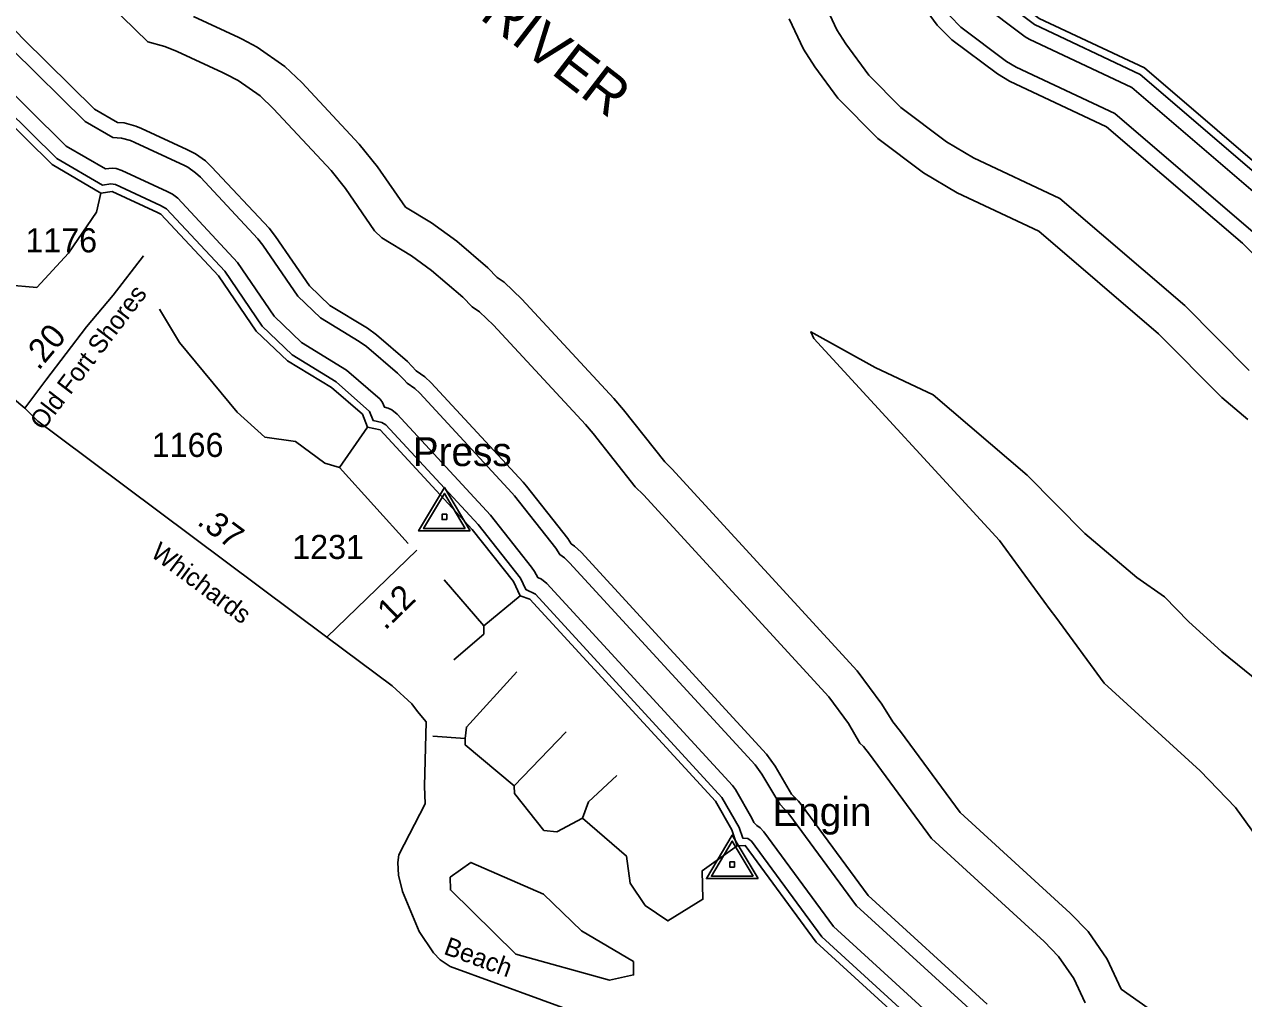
# Model space of a CAD drawing. Extents: x 2532689 to 2764727, y 536648 to 732970.
# Drawn here: x 2583097 to 2589422, y 645877 to 650929 of the extents above; entities that cross this region are included whole.
import ezdxf

# ---------------------------------------------------------------- set-up
doc = ezdxf.new("R2010")
doc.units = 0
for name, color, linetype in [('Exist Hydrographic Buffer Line', 7, 'Continuous'), ('Exist Hydrographic Creek Single Shore', 7, 'Continuous'), ('Exist Hydrographic Pond Under 1500 Sq Ft', 7, 'Continuous'), ('Exist Hydrographic River Shore', 7, 'Continuous'), ('Exist Hydrographic River Shore Label', 7, 'Continuous'), ('Exist Road Secondary Mileage Hundredths English Label', 7, 'Continuous'), ('Exist Road Secondary Type 51 Attributed', 7, 'Continuous'), ('Exist Road Secondary Type 51 Label', 7, 'Continuous'), ('Exist Road Secondary Type 51 Number Label', 7, 'Continuous'), ('Exist Survey Geodetic Marker CELL', 7, 'Continuous'), ('Exist Survey Geodetic Marker Label', 7, 'Continuous')]:
    doc.layers.add(name, color=color, linetype=linetype)

msp = doc.modelspace()

# ---------------------------------------------------------------- linework, layer by layer
at = {"layer": 'Exist Hydrographic Buffer Line'}
for points in [[(2592501.6, 646416.5), (2592521.7, 647112), (2592403.6, 647691.4), (2592295.1, 647898), (2592173.3, 648046.1), (2591079.3, 648796), (2591061.1, 648820.7), (2590968.2, 648853), (2590540.9, 649200.2), (2590288.5, 649459.7), (2589990.1, 649670.1), (2589634.3, 650028.7), (2588885.5, 650670), (2588336.6, 650928.8), (2588091.1, 651114.7), (2587965.6, 651291.1)], [(2588600.3, 645855.7), (2588541.2, 645982), (2588461.2, 646096.3), (2588387.8, 646172.9), (2587802.2, 646707.5), (2587481.1, 647144.3), (2587449.3, 647184.7), (2587431.5, 647202.5), (2587372.8, 647303.4), (2587270.7, 647441.7), (2586308.8, 648489.5), (2586265.1, 648531.1), (2586047.8, 648807), (2586008, 648853.7), (2585530.8, 649369.6), (2585457.6, 649439.3), (2585420.9, 649464.9), (2585370.9, 649515.5), (2585209.9, 649653.4), (2585104.7, 649729.7), (2584951.8, 649822.7), (2584913.6, 649859.2), (2584763.3, 650078.5), (2584688.5, 650172), (2584390.3, 650491.5), (2584319.6, 650558.6), (2584205.4, 650638.7), (2584143, 650671), (2584124.8, 650679.5), (2583890.2, 650788.8), (2583825.8, 650815.5), (2583736.8, 650839.4), (2583405.3, 651163.2)], [(2583555.2, 650343.4), (2583412.6, 650426.4), (2583034.1, 650798.8), (2582768.2, 651079.2)], [(2585207.7, 649070.8), (2585174.9, 649102.2), (2585130.4, 649133.3), (2585084.6, 649181.4), (2584923.7, 649319.3), (2584876.5, 649353.7), (2584682.1, 649471.7), (2584576.3, 649573), (2584400.4, 649829.8), (2584366.8, 649871.9), (2584068.6, 650191.4), (2584036.8, 650221.6), (2583985.4, 650257.6), (2583957.5, 650272.1), (2583939.2, 650280.6), (2583704.4, 650390), (2583675.7, 650402), (2583614.8, 650418.2), (2583580.4, 650421.3), (2583461.7, 650490.5), (2583091.3, 650854.8), (2582841.8, 651117.8)], [(2587714, 651088.3), (2587833, 650925.7), (2587907.8, 650850.2), (2588144.6, 650672.7), (2588207.4, 650635), (2588710.2, 650398.8), (2589416.2, 649794.1), (2589763.1, 649444.6), (2589811.5, 649403.7), (2590080.1, 649215), (2590311.6, 648977), (2590342.8, 648948.5), (2590766.8, 648604.5), (2590813.6, 648572.3), (2590870.4, 648545.7), (2590891.7, 648538.7), (2590908.5, 648522.6), (2591955.1, 647807.7), (2592027.1, 647720.2), (2592099.1, 647583), (2592200.6, 647084.3), (2592181.9, 646425.6)], [(2587252.7, 651027.3), (2587311.7, 650900.9), (2587358.9, 650828.3), (2587478, 650665.8), (2587643.7, 650498.1), (2587880.7, 650320.5), (2588020.4, 650236.7), (2588469.2, 650025.8), (2589116.6, 649471.6), (2589450.6, 649134.8)], [(2588051.5, 651042.3), (2588288.4, 650864.7), (2588309.5, 650852.2), (2588841.8, 650602.2), (2589579.8, 649970)], [(2587602.5, 647313.2), (2587545.5, 647404.1), (2587417.9, 647576.9), (2586456, 648624.7), (2586418.9, 648660.3), (2586204.6, 648931.1), (2586154.6, 648989.4), (2585677.7, 649505.3), (2585586.2, 649592.5), (2585550.5, 649617.7), (2585500.9, 649667.4), (2585339.9, 649805.3), (2585208.7, 649900.6), (2585074.4, 649982.2), (2584928.4, 650191.6), (2584834.7, 650308.4), (2584536.7, 650627.9), (2584448.2, 650711.9), (2584305.4, 650811.8), (2584227.7, 650852.3), (2584209.5, 650860.8), (2583974.7, 650970.1)], [(2587064.6, 650958.9), (2587138.4, 650800.9), (2587197.5, 650710.2), (2587316.4, 650547.7), (2587523.9, 650338.1), (2587761, 650160.5), (2587935.3, 650055.7), (2588359.7, 649856.3), (2588980.2, 649324.9), (2589308.5, 648993.9), (2589443.4, 648880)], [(2587897.5, 650973), (2587955.4, 650914.3), (2588192.4, 650736.7), (2588241.4, 650707.4), (2588754.3, 650466.5), (2589470.7, 649852.8)], [(2587940.6, 645659.2), (2587294.3, 646250.6), (2586933.2, 646741.5), (2586913.7, 646762.4), (2586896.5, 646774.4), (2586881.7, 646789.7), (2586871.3, 646813.5), (2586785.3, 646961.1), (2586770, 646981.8), (2585808.1, 648029.6), (2585779.6, 648052.3), (2585760.5, 648061.1), (2585743.1, 648091.4), (2585728.5, 648114.6), (2585514.4, 648385), (2585031.5, 648907.9), (2585003.4, 648930.4), (2584984.4, 648939.2), (2584964.9, 648944.5), (2584954.4, 648968), (2584942.3, 648985.1), (2584767.4, 649137.1), (2584534.9, 649280.2), (2584392.4, 649416.9), (2584202.5, 649694.1), (2583893.1, 650027.7), (2583865.4, 650049.8), (2583837.9, 650063.1), (2583603.1, 650172.5), (2583573.2, 650181.9), (2583552.3, 650183.7), (2583518, 650179.8), (2583314.8, 650298.3), (2582920.1, 650686.6)], [(2582862.9, 650630.6), (2583265.8, 650234.2), (2583502.5, 650096.5), (2583546.3, 650103.3), (2583569.3, 650099.9), (2583804.1, 649990.6), (2583834.6, 649973.1), (2584136.5, 649648.9), (2584331.1, 649364.8), (2584485.9, 649216.4), (2584715.3, 649076.3), (2584887.6, 648922.3), (2584905.8, 648875), (2584951.4, 648865.6), (2584972.7, 648853.6), (2585451.7, 648335.4), (2585670.7, 648057.2), (2585698.4, 647998.2), (2585749, 647975.5), (2586716, 646920.8), (2586805.4, 646765.2), (2586823.3, 646709.9), (2586850.3, 646708), (2586868.8, 646694.1), (2587234.6, 646196.8), (2587879.3, 645607.7)], [(2588037.4, 645788.9), (2587413.8, 646358.1), (2587062, 646836.3), (2587016.4, 646884.9), (2586923.5, 647041.6), (2586887.7, 647090), (2585925.8, 648137.7), (2585899.5, 648162.9), (2585875.1, 648179.9), (2585854, 648213.9), (2585639.9, 648484.3), (2585626, 648500.6), (2585149, 649016.5), (2585123.4, 649041), (2585083.4, 649068.9), (2585065, 649088), (2585032.8, 649120.6), (2584871.6, 649258.6), (2584834.7, 649285.3), (2584632.9, 649407.8), (2584515.2, 649520.9), (2584334.4, 649784.6), (2584308.1, 649817.3), (2584010.2, 650136.9), (2583985.4, 650160.3), (2583945.4, 650188.3), (2583923.6, 650199.7), (2583905.4, 650208.2), (2583670.6, 650317.5), (2583648, 650326.8), (2583600.9, 650339.4), (2583555.2, 650343.4)], [(2589594.6, 646571.6), (2589380.5, 646867.6), (2589197, 647059.2), (2588698.7, 647513.9), (2588447.7, 647855.2), (2588417.8, 647893.4), (2588154.7, 648253.2), (2587192.8, 649301), (2587176.4, 649334.6), (2587510.2, 649150.5), (2587812, 649008.7), (2588298.8, 648591.8), (2588598.8, 648289.6), (2588868.5, 648061.8), (2589011.2, 647961.5), (2589135.9, 647833.6), (2589309.5, 647674.9), (2589733.6, 647330.9)], [(2587076.7, 646937.3), (2586992.4, 647081.9), (2586946.7, 647144.1), (2585984.6, 648191.9), (2585951, 648224.1), (2585933.8, 648236.1), (2585916.7, 648263.5), (2585702.7, 648534), (2585684.6, 648554.9), (2585207.7, 649070.8)], [(2589423.3, 645004.1), (2589368.6, 645121.3), (2589357.3, 645176.9), (2589317.3, 645318.3), (2589243.5, 645476.4), (2589143.6, 645619.2), (2589045.6, 645720.5), (2588926.5, 645827.4), (2588786.9, 645927), (2588714.5, 646082.1), (2588614.6, 646224.9), (2588522.8, 646320.6), (2587951.7, 646841.9), (2587642.3, 647262.8), (2587602.5, 647313.2)], [(2588091.3, 645847.9), (2587473.5, 646411.8), (2587126.6, 646883.7), (2587112.2, 646901.8), (2587076.7, 646937.3)]]:
    msp.add_lwpolyline(points, dxfattribs=at)
at = {"layer": 'Exist Hydrographic Creek Single Shore'}
for p, q in [((2584731.3, 648630.7), (2584876.5, 648840.2)), ((2585088.5, 648238.1), (2584731.3, 648630.7)), ((2585480.4, 647810.7), (2585275.5, 648048.6)), ((2585480.4, 647810.7), (2585669.5, 647966)), ((2585383.4, 647225.6), (2585216.5, 647238.5)), ((2585638.5, 646979.9), (2585907.5, 647260))]:
    msp.add_line(p, q, dxfattribs=at)
for points in [[(2583494.5, 650054.8), (2583471.3, 649955.3), (2583325.3, 649742.6), (2583162.5, 649565.3), (2583004.4, 649578.5), (2582414.5, 649876.4), (2581732.5, 650255.9), (2580622.3, 650782.3), (2580667.4, 651017.2)], [(2584731.3, 648630.7), (2584655.5, 648653.9), (2584503.5, 648765.9), (2584344.4, 648789), (2584200.5, 648917.8), (2583901.5, 649280), (2583798.4, 649453.1)], [(2585325.4, 647633.7), (2585481.4, 647768), (2585480.4, 647810.7)], [(2585383.4, 647225.6), (2585390.4, 647285), (2585651.4, 647571.3)], [(2585638.5, 646979.9), (2585384.4, 647192.8), (2585383.4, 647225.6)], [(2585991.6, 646813.6), (2586023.6, 646896.9), (2586170.4, 647034.3)], [(2585991.6, 646813.6), (2585859.5, 646742.5), (2585792.5, 646749.8), (2585639.5, 646940.5), (2585638.5, 646979.9)], [(2586794.6, 646668.8), (2586613.5, 646540), (2586616.6, 646392.3), (2586435.5, 646280), (2586317.4, 646360.6), (2586239.5, 646475.6), (2586220.4, 646616), (2585991.6, 646813.6)]]:
    msp.add_lwpolyline(points, dxfattribs=at)
at = {"layer": 'Exist Hydrographic Pond Under 1500 Sq Ft'}
msp.add_lwpolyline([(2586132.5, 645972.2), (2586257.5, 646000.3), (2586256.5, 646069.2), (2585986.5, 646229), (2585790.4, 646418), (2585412.5, 646583.3), (2585305.5, 646506.8), (2585307.5, 646441.1), (2585646.5, 646106.9), (2586132.5, 645972.2)], dxfattribs=at)
at = {"layer": 'Exist Hydrographic River Shore'}
for points in [[(2583494.5, 650054.8), (2583241.4, 650202.2), (2582834.4, 650602.6), (2582510.4, 650944.1), (2582418.4, 651383.5), (2582205.3, 651621.2), (2582063.4, 651667.9), (2581690.4, 651577.3), (2581465.3, 651574.8), (2581197.3, 651636.1), (2580881.3, 651587.3)], [(2591085.5, 648854.9), (2590993.6, 648884), (2590569.6, 649228.1), (2590314.5, 649490.2), (2590018.6, 649698.2), (2589661.6, 650058.1), (2588907.4, 650703.9), (2588360.6, 650960.8), (2588123.5, 651138.4), (2588004.4, 651300.9), (2587976.5, 651411.5)], [(2583787.1, 649954.3), (2583552.3, 650063.7), (2583494.5, 650054.8)], [(2584876.5, 648840.2), (2584850.5, 648908), (2584689.5, 649045.9), (2584461.5, 649184.4), (2584300.3, 649338.8), (2584103.5, 649626.3), (2583805.3, 649945.8), (2583787.1, 649954.3)], [(2585669.5, 647966), (2585634.4, 648040.1), (2585420.5, 648310.6), (2584943.4, 648826.5), (2584876.5, 648840.2)], [(2586794.6, 646668.8), (2586767.5, 646753), (2586681.6, 646900.6), (2585719.5, 647948.4), (2585669.5, 647966)], [(2588051.5, 644185), (2588459.6, 644211.4), (2588502.7, 644144.2), (2588576.7, 644170.2), (2588640.7, 644323.8), (2588631.6, 644362.8), (2588486.7, 644494.8), (2588483.6, 644662.2), (2588423.5, 644751.7), (2588377.6, 644976.4), (2588258.6, 645083.1), (2587972.6, 645242.3), (2587859.6, 645457.7), (2587848.5, 645582), (2587204.5, 646169.9), (2586836.6, 646670.4), (2586794.6, 646668.8)]]:
    msp.add_lwpolyline(points, dxfattribs=at)
at = {"layer": 'Exist Road Secondary Type 51 Attributed'}
msp.add_line((2584665.5, 647751.9), (2585132.2, 648203.2), dxfattribs=at)
for points in [[(2580373, 650346.3), (2581089.2, 650101.5), (2581678.3, 649782.7), (2581738.3, 649731.4), (2581922.4, 649623.7), (2582191, 649477), (2582704, 649237.1), (2582788.6, 649198.8), (2583099.8, 648938.9)], [(2583099.8, 648938.9), (2583208.8, 649084.8), (2583419.6, 649360.9), (2583558.4, 649525.8), (2583714.3, 649728.7)], [(2583099.8, 648938.9), (2583166.9, 648872), (2583268.5, 648796), (2584665.5, 647751.9)], [(2584665.5, 647751.9), (2585005.8, 647499.9), (2585107.8, 647405.9), (2585136.6, 647366.3), (2585181.5, 647313.3), (2585172, 646979), (2585176.1, 646887.3), (2585039, 646622.4), (2585033.8, 646582.4), (2585037.1, 646516.6), (2585058.9, 646432.7), (2585144.8, 646224.4), (2585219.2, 646113.9), (2585253.8, 646078.5), (2585306.4, 646043.5), (2586253.1, 645698), (2586751.9, 645558)]]:
    msp.add_lwpolyline(points, dxfattribs=at)
at = {"layer": 'Exist Survey Geodetic Marker CELL'}
for points in [[(2585409.8, 648302.5), (2585275.8, 648528.6), (2585142.4, 648302.5)], [(2585383.9, 648314.7), (2585168.3, 648314.7), (2585275.8, 648496.8)], [(2585288.1, 648361.2), (2585288.1, 648389.5), (2585263.9, 648389.5), (2585263.9, 648361.2)], [(2586902.9, 646499.5), (2586768.9, 646725.5), (2586635.4, 646499.5)], [(2586877, 646511.6), (2586661.4, 646511.6), (2586768.9, 646693.8)], [(2586781.2, 646558.2), (2586781.2, 646586.5), (2586757, 646586.5), (2586757, 646558.2)]]:
    msp.add_lwpolyline(points, close=True, dxfattribs=at)

# ---------------------------------------------------------------- texts
at = {"layer": 'Exist Hydrographic River Shore Label'}
msp.add_text('RIVER', height=210, rotation=322.42347, dxfattribs=at).set_placement((2585453.3, 650962.7))
at = {"layer": 'Exist Road Secondary Mileage Hundredths English Label'}
for s, rotation, p in [('.20', 49.84871, (2583170.9, 649130.7)), ('.37', 323.2262, (2583987.6, 648340.2)), ('.12', 44.04217, (2584968.4, 647783.9))]:
    msp.add_text(s, height=125, rotation=rotation, dxfattribs=at).set_placement(p)
at = {"layer": 'Exist Road Secondary Type 51 Label'}
for s, rotation, p in [('Old Fort Shores', 52.64314, (2583193.5, 648818.8)), ('Whichards', 323.22619, (2583746.7, 648174.9)), ('Beach', 339.95103, (2585267.3, 646110.2))]:
    msp.add_text(s, height=95, rotation=rotation, dxfattribs=at).set_placement(p)
at = {"layer": 'Exist Road Secondary Type 51 Number Label'}
for s, p in [('1176', (2583102.4, 649747.6)), ('1166', (2583758, 648686.5)), ('1231', (2584486.8, 648157.3))]:
    msp.add_text(s, height=125, rotation=359.94, dxfattribs=at).set_placement(p)
at = {"layer": 'Exist Survey Geodetic Marker Label'}
for s, p in [('Press', (2585112.2, 648638.8)), ('Engin', (2586978, 646771.7))]:
    msp.add_text(s, height=150, dxfattribs=at).set_placement(p)

doc.saveas('drawing.dxf')
